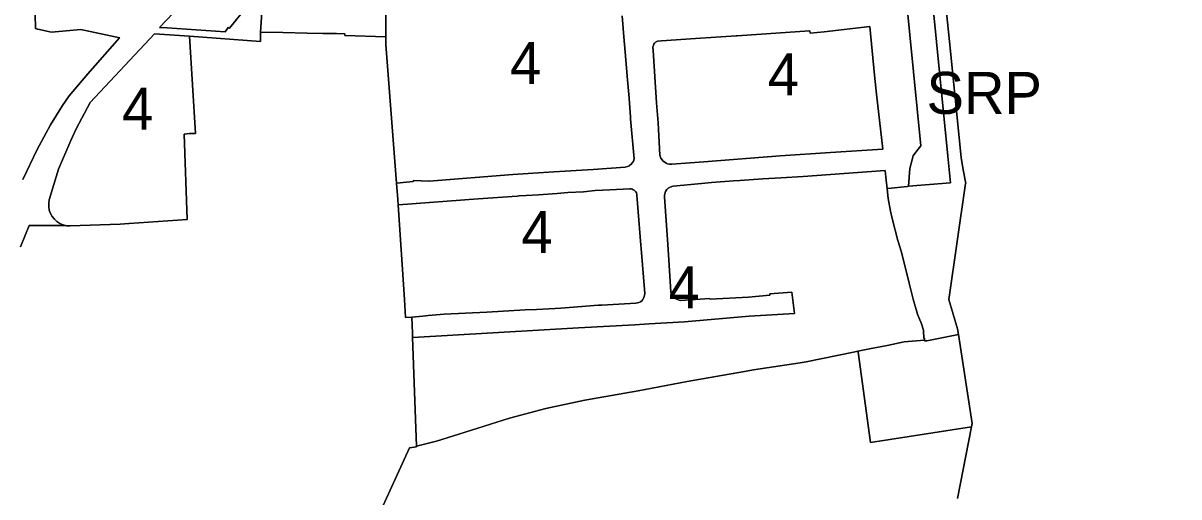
# Model space of a CAD drawing. Extents: x 598968 to 613553, y 4409678 to 4430833.
# Drawn here: x 608291.1 to 608621.6, y 4422787 to 4422922.4 of the extents above; entities that cross this region are included whole.
import ezdxf

# ---------------------------------------------------------------- set-up
doc = ezdxf.new("R2010")
doc.units = 0
for name, color, linetype in [('1', 7, 'Continuous'), ('Sòl Rústic Protegit', 7, 'Continuous'), ('Sòl Rústic Protegit - Alt Nivell de Protecció', 7, 'Continuous'), ('ZONA 4. CASES UNIFAMILIRAS AÏLLADES EN PARCEL.LES', 7, 'Continuous'), ('ZONA 7. CONJUNTS AMB ORDENACIONS ESPECÍFIQUES', 7, 'Continuous')]:
    doc.layers.add(name, color=color, linetype=linetype)

msp = doc.modelspace()

# ---------------------------------------------------------------- linework, layer by layer
at = {"layer": '1'}
for points in [[(608547.9285, 4422961.3311), (608546.5086, 4422975.7385), (608537.7648, 4423065.1674), (608537.7517, 4423065.3011), (608531.4439, 4423064.5896), (608531.3917, 4423064.5837), (608534.3744, 4423029.003), (608538.2644, 4422982.599), (608538.4144, 4422981.609), (608547.8144, 4422887.3509), (608546.6994, 4422885.896), (608545.5844, 4422884.441), (608545.1044, 4422882.651), (608544.6244, 4422880.861), (608544.2491, 4422875.7691), (608544.3024, 4422875.7737), (608556.2586, 4422876.8026), (608555.514, 4422884.3581)], [(608533.2387, 4422921.3944), (608534.5507, 4422907.5591), (608535.1505, 4422902.0549), (608536.9374, 4422886.3608), (608521.9676, 4422885.3806), (608507.6178, 4422884.4504), (608485.7381, 4422882.8001), (608476.6168, 4422882.0778), (608476.5831, 4422882.0793), (608476.5639, 4422882.0778), (608475.8986, 4422882.1079), (608475.3973, 4422882.2257), (608474.9769, 4422882.3951), (608474.5862, 4422882.6308), (608474.1732, 4422882.9108), (608473.4875, 4422883.8095), (608473.1778, 4422884.7083), (608472.7081, 4422893.9109), (608472.2603, 4422899.6385), (608471.2623, 4422914.5777), (608471.2024, 4422915.5847), (608471.2352, 4422915.7523), (608471.3506, 4422916.1027), (608471.4705, 4422916.3517), (608471.6874, 4422916.6514), (608471.9875, 4422916.9373), (608472.4906, 4422917.2093), (608473.6153, 4422917.2892), (608483.3451, 4422917.9894), (608495.025, 4422918.726), (608495.2572, 4422918.7387), (608516.0118, 4422920.1902), (608516.0122, 4422920.1866), (608516.0647, 4422920.1902), (608516.1412, 4422919.5351), (608520.1469, 4422919.9147), (608533.1858, 4422921.3944), (608533.1864, 4422921.3884)], [(608562.2903, 4422807.0676), (608562.4683, 4422807.9862), (608558.5583, 4422833.4004), (608549.5301, 4422831.6402), (608548.8605, 4422831.5831), (608548.8589, 4422831.844), (608542.9891, 4422831.3438), (608538.1692, 4422830.2638), (608533.6192, 4422829.3886), (608529.7979, 4422828.6493), (608529.8443, 4422828.3252), (608533.4425, 4422802.5876)]]:
    msp.add_lwpolyline(points, close=True, dxfattribs=at)
for points in [[(608462.4485, 4422924.517), (608462.8683, 4422918.4791), (608463.2683, 4422914.1192), (608463.9783, 4422906.2193), (608464.3713, 4422900.9706), (608464.462, 4422899.5513), (608464.779, 4422895.5763), (608464.8164, 4422895.0684), (608465.823, 4422883.6558), (608465.6037, 4422882.9778), (608465.3375, 4422882.5515), (608465.0849, 4422882.193), (608464.3883, 4422881.6198), (608463.9383, 4422881.4598), (608463.3127, 4422881.2723), (608454.0982, 4422880.5236), (608442.8982, 4422879.8906), (608431.1287, 4422879.0993), (608407.2221, 4422877.2343), (608407.1893, 4422877.2359), (608407.1693, 4422877.2343), (608402.7906, 4422877.4428), (608402.7383, 4422877.4453), (608402.6716, 4422877.1441), (608400.7461, 4422876.9084), (608397.9668, 4422876.6677), (608397.9145, 4422876.6632), (608397.9058, 4422876.6626), (608397.9061, 4422876.6589), (608398.2273, 4422872.0187), (608398.3349, 4422870.4652), (608398.4062, 4422870.469), (608398.4588, 4422870.473), (608421.2659, 4422872.1893), (608432.4158, 4422872.9595), (608432.9558, 4422873.0195), (608434.9657, 4422873.0995), (608438.4657, 4422873.2996), (608443.7856, 4422873.6996), (608446.9245, 4422874.039), (608451.3854, 4422874.2074), (608454.7356, 4422874.5398), (608458.8855, 4422874.7598), (608464.6054, 4422875.0299), (608464.6267, 4422875.0284), (608464.6583, 4422875.0299), (608464.9819, 4422875.0072), (608465.2972, 4422874.9309), (608465.5955, 4422874.8031), (608465.8683, 4422874.6273), (608466.1079, 4422874.4085), (608466.3075, 4422874.1529), (608466.4618, 4422873.8675), (608466.5663, 4422873.5603), (608466.6183, 4422873.24), (608467.7182, 4422858.9303), (608467.7982, 4422858.0303), (608468.8582, 4422845.1705), (608468.8354, 4422844.7038), (608468.7327, 4422844.2478), (608468.5533, 4422843.8162), (608468.3025, 4422843.4218), (608467.9878, 4422843.0763), (608467.6185, 4422842.79), (608467.2055, 4422842.5713), (608466.761, 4422842.4267), (608466.2983, 4422842.3606), (608456.6184, 4422841.8204), (608455.6485, 4422841.7604), (608444.8585, 4422840.9503), (608443.2385, 4422840.8302), (608437.9187, 4422840.5202), (608434.6486, 4422840.4201), (608423.6989, 4422839.79), (608411.5489, 4422839.1998), (608406.9585, 4422838.8047), (608405.459, 4422838.6797), (608402.3063, 4422838.4053), (608402.4671, 4422833.821), (608402.5106, 4422832.5808), (608402.5858, 4422832.583), (608449.9268, 4422835.2905), (608466.0266, 4422836.1908), (608470.0867, 4422836.4208), (608480.1965, 4422836.991), (608498.6833, 4422838.6509), (608511.6461, 4422839.3914), (608510.9202, 4422845.5134), (608510.9196, 4422845.5175), (608504.6219, 4422845.0291), (608504.6547, 4422844.6335), (608498.5637, 4422844.1263), (608487.5612, 4422843.5209), (608487.5088, 4422843.518), (608487.4843, 4422843.7137), (608487.4838, 4422843.7173), (608479.0831, 4422843.144), (608479.0408, 4422843.1411), (608478.2019, 4422843.3738), (608477.6054, 4422843.7007), (608477.1653, 4422844.0757), (608476.8862, 4422844.3846), (608476.5853, 4422844.8407), (608476.3054, 4422845.5607), (608475.8155, 4422853.2181), (608475.4354, 4422859.1304), (608474.5166, 4422872.7502), (608474.5024, 4422873.1958), (608474.5749, 4422873.6325), (608474.8054, 4422874.2701), (608475.2266, 4422874.8602), (608475.5365, 4422875.2002), (608475.9065, 4422875.4702), (608476.5753, 4422875.7501), (608476.9553, 4422875.8401), (608485.1252, 4422876.6002), (608487.9395, 4422876.8142), (608494.2151, 4422877.3003), (608496.065, 4422877.4403), (608502.605, 4422877.9204), (608507.745, 4422878.1805), (608514.2001, 4422878.6098), (608537.5831, 4422880.2419), (608537.5835, 4422880.2383), (608537.6361, 4422880.2419), (608537.7947, 4422878.3808), (608538.1775, 4422875.0574), (608538.3058, 4422875.0814), (608538.3576, 4422875.091), (608543.9569, 4422875.7394), (608544.302, 4422875.7691), (608544.3024, 4422875.7737), (608544.2491, 4422875.7691), (608544.6244, 4422880.861), (608545.1044, 4422882.651), (608545.5844, 4422884.441), (608546.6994, 4422885.896), (608547.8144, 4422887.3509), (608538.4144, 4422981.609)], [(608355.4227, 4422927.4665), (608350.1696, 4422920.9573), (608350.1343, 4422920.9792), (608349.7996, 4422921.1873), (608349.7839, 4422921.1642), (608348.9496, 4422919.9373), (608348.899, 4422919.9407), (608348.8967, 4422919.9373), (608332.3169, 4422921.037), (608330.1469, 4422921.187), (608337.9668, 4422929.417)], [(608290.4082, 4422858.4275), (608292.9139, 4422864.5285), (608303.2746, 4422864.5841), (608302.5903, 4422864.7458), (608301.6678, 4422865.134), (608300.8224, 4422865.6699), (608300.0774, 4422866.3384), (608299.4534, 4422867.121), (608298.9678, 4422867.9962), (608298.6339, 4422868.9398), (608298.4609, 4422869.9257), (608298.4537, 4422870.9266), (608298.6124, 4422871.9149), (608301.2872, 4422880.6173), (608304.7483, 4422888.8976), (608306.3072, 4422892.1972), (608310.3171, 4422899.6671), (608328.6769, 4422919.367), (608328.7265, 4422919.3635), (608338.6968, 4422918.6572), (608359.0461, 4422917.1721), (608358.9945, 4422919.4121), (608358.9858, 4422919.7871), (608358.9866, 4422919.7986), (608359.4565, 4422926.9773)], [(608294.6181, 4422924.8579), (608294.6658, 4422920.8153), (608295.2778, 4422920.6838), (608295.318, 4422920.6752), (608299.2223, 4422919.8364), (608299.2373, 4422919.8332), (608307.6409, 4422920.544), (608307.6786, 4422920.5472), (608318.7969, 4422918.2138), (608318.7484, 4422918.1591), (608318.7383, 4422918.1476), (608309.6471, 4422907.8839), (608304.3472, 4422901.654), (608302.4273, 4422898.884), (608299.0056, 4422893.325), (608295.1375, 4422886.3143), (608291.0975, 4422877.7145)], [(608385.4968, 4422765.8293), (608401.5662, 4422801.0604), (608403.6062, 4422801.3404), (608403.5998, 4422801.5233), (608402.5106, 4422832.5808), (608402.4671, 4422833.821), (608402.3063, 4422838.4053), (608402.3061, 4422838.4098), (608402.301, 4422838.4094), (608400.4635, 4422838.3022), (608400.2089, 4422843.3906), (608398.3349, 4422870.4652), (608398.2273, 4422872.0187), (608397.9061, 4422876.6589), (608397.9058, 4422876.6626), (608394.8261, 4422916.3081), (608394.8261, 4422918.498), (608383.1063, 4422918.8379), (608383.113, 4422919.3575), (608383.0881, 4422919.3579), (608380.7856, 4422919.3876), (608376.8177, 4422919.4723), (608372.3464, 4422919.5677), (608365.3974, 4422919.7017), (608359.0357, 4422919.7978), (608358.9866, 4422919.7986), (608358.9858, 4422919.7871), (608358.9945, 4422919.4121), (608359.0461, 4422917.1721), (608338.6968, 4422918.6572), (608340.3968, 4422890.8377), (608338.7077, 4422890.8202), (608337.2222, 4422890.6415), (608338.0472, 4422866.2807), (608338.0364, 4422866.2799), (608338.0368, 4422866.2682), (608321.497, 4422865.1579), (608321.3499, 4422865.1523), (608318.9074, 4422864.9709), (608304.5632, 4422864.4502), (608303.9167, 4422864.4926), (608303.5644, 4422864.5157), (608303.2746, 4422864.5841), (608292.9139, 4422864.5285), (608290.4082, 4422858.4275)]]:
    msp.add_lwpolyline(points, dxfattribs=at)
at = {"layer": 'Sòl Rústic Protegit'}
for points in [[(608547.9285, 4422961.3311), (608555.514, 4422884.3581), (608556.2586, 4422876.8026), (608544.3024, 4422875.7737), (608544.302, 4422875.7691), (608543.9569, 4422875.7394), (608538.3576, 4422875.091), (608538.3058, 4422875.0814), (608538.1775, 4422875.0574), (608538.4446, 4422872.2811), (608539.1345, 4422868.7012), (608539.5645, 4422866.6012), (608541.2395, 4422860.299), (608542.2446, 4422856.9514), (608544.4646, 4422848.0416), (608545.5746, 4422843.4817), (608546.8445, 4422839.2718), (608548.0244, 4422836.4819), (608548.5845, 4422834.662), (608548.6703, 4422832.3154), (608548.8408, 4422832.3367), (608548.8589, 4422831.844), (608548.8605, 4422831.5831), (608549.5301, 4422831.6402), (608558.5583, 4422833.4004), (608558.3007, 4422835.075), (608555.8003, 4422843.41), (608560.5929, 4422876.5416), (608560.5849, 4422876.5896), (608560.6859, 4422876.5962), (608559.9375, 4422880.474), (608559.3425, 4422884.043), (608556.0085, 4422917.1748), (608554.3995, 4422932.8886)], [(608558.3051, 4422786.51), (608562.2903, 4422807.0676), (608533.4425, 4422802.5876), (608529.8443, 4422828.3252), (608529.7979, 4422828.6493), (608529.4416, 4422828.5804), (608528.5795, 4422828.4136), (608515.0298, 4422825.5732), (608513.3099, 4422825.3132), (608499.9358, 4422823.3511), (608497.3503, 4422822.8828), (608480.9505, 4422819.9624), (608467.0189, 4422817.3176), (608451.7413, 4422814.6218), (608440.5915, 4422812.2715), (608430.2118, 4422809.5113), (608415.7173, 4422804.9685), (608409.3122, 4422802.961), (608407.4591, 4422802.4946), (608403.5998, 4422801.5233), (608403.6062, 4422801.3404), (608401.5662, 4422801.0604), (608385.4968, 4422765.8293)]]:
    msp.add_lwpolyline(points, dxfattribs=at)
at = {"layer": 'Sòl Rústic Protegit - Alt Nivell de Protecció'}
for points in [[(608874.5551, 4422836.0102), (608803.9301, 4422846.5102), (608768.5551, 4422892.0102), (608692.8051, 4422892.0102), (608642.3051, 4422942.5102), (608637.7427, 4422943.5102), (608553.9005, 4422959.866), (608551.7001, 4422960.2952), (608554.3995, 4422932.8886), (608556.0085, 4422917.1748), (608559.3425, 4422884.043), (608559.9375, 4422880.474), (608560.6859, 4422876.5962), (608560.5849, 4422876.5896), (608560.5929, 4422876.5416), (608555.8003, 4422843.41), (608558.3007, 4422835.075), (608558.5583, 4422833.4004), (608562.4683, 4422807.9862), (608562.2903, 4422807.0676), (608558.3051, 4422786.51)], [(608291.0975, 4422877.7145), (608295.1375, 4422886.3143), (608299.0056, 4422893.325), (608302.4273, 4422898.884), (608304.3472, 4422901.654), (608309.6471, 4422907.8839), (608318.7383, 4422918.1476), (608318.7484, 4422918.1591), (608318.7969, 4422918.2138), (608307.6786, 4422920.5472), (608307.6409, 4422920.544), (608299.2373, 4422919.8332), (608299.2223, 4422919.8364), (608295.318, 4422920.6752), (608295.2778, 4422920.6838), (608294.6658, 4422920.8153), (608294.6181, 4422924.8579)]]:
    msp.add_lwpolyline(points, dxfattribs=at)
at = {"layer": 'ZONA 4. CASES UNIFAMILIRAS AÏLLADES EN PARCEL.LES'}
msp.add_lwpolyline([(608394.9578, 4422933.3923), (608394.8324, 4422919.1289), (608394.8261, 4422918.498), (608394.8261, 4422916.3081), (608397.9058, 4422876.6626), (608397.9145, 4422876.6632), (608397.9668, 4422876.6677), (608400.7461, 4422876.9084), (608402.6716, 4422877.1441), (608402.7383, 4422877.4453), (608402.7906, 4422877.4428), (608407.1693, 4422877.2343), (608407.1893, 4422877.2359), (608407.2221, 4422877.2343), (608431.1287, 4422879.0993), (608442.8982, 4422879.8906), (608454.0982, 4422880.5236), (608463.3127, 4422881.2723), (608463.9383, 4422881.4598), (608464.3883, 4422881.6198), (608465.0849, 4422882.193), (608465.3375, 4422882.5515), (608465.6037, 4422882.9778), (608465.823, 4422883.6558), (608464.8164, 4422895.0684), (608464.779, 4422895.5763), (608464.462, 4422899.5513), (608464.3713, 4422900.9706), (608463.9783, 4422906.2193), (608463.2683, 4422914.1192), (608462.8683, 4422918.4791), (608462.4485, 4422924.517)], dxfattribs=at)
for points in [[(608338.6968, 4422918.6572), (608328.7265, 4422919.3635), (608328.6769, 4422919.367), (608310.3171, 4422899.6671), (608306.3072, 4422892.1972), (608304.7483, 4422888.8976), (608301.2872, 4422880.6173), (608298.6124, 4422871.9149), (608298.4537, 4422870.9266), (608298.4609, 4422869.9257), (608298.6339, 4422868.9398), (608298.9678, 4422867.9962), (608299.4534, 4422867.121), (608300.0774, 4422866.3384), (608300.8224, 4422865.6699), (608301.6678, 4422865.134), (608302.5903, 4422864.7458), (608303.2746, 4422864.5841), (608303.5644, 4422864.5157), (608303.9167, 4422864.4926), (608304.5632, 4422864.4502), (608318.9074, 4422864.9709), (608321.3499, 4422865.1523), (608321.497, 4422865.1579), (608338.0368, 4422866.2682), (608338.0364, 4422866.2799), (608338.0472, 4422866.2807), (608337.2222, 4422890.6415), (608338.7077, 4422890.8202), (608340.3968, 4422890.8377)], [(608533.2387, 4422921.3944), (608533.1864, 4422921.3884), (608533.1858, 4422921.3944), (608520.1469, 4422919.9147), (608516.1412, 4422919.5351), (608516.0647, 4422920.1902), (608516.0122, 4422920.1866), (608516.0118, 4422920.1902), (608495.2572, 4422918.7387), (608495.025, 4422918.726), (608483.3451, 4422917.9894), (608473.6153, 4422917.2892), (608472.4906, 4422917.2093), (608471.9875, 4422916.9373), (608471.6874, 4422916.6514), (608471.4705, 4422916.3517), (608471.3506, 4422916.1027), (608471.2352, 4422915.7523), (608471.2024, 4422915.5847), (608471.2623, 4422914.5777), (608472.2603, 4422899.6385), (608472.7081, 4422893.9109), (608473.1778, 4422884.7083), (608473.4875, 4422883.8095), (608474.1732, 4422882.9108), (608474.5862, 4422882.6308), (608474.9769, 4422882.3951), (608475.3973, 4422882.2257), (608475.8986, 4422882.1079), (608476.5639, 4422882.0778), (608476.5831, 4422882.0793), (608476.6168, 4422882.0778), (608485.7381, 4422882.8001), (608507.6178, 4422884.4504), (608521.9676, 4422885.3806), (608536.9374, 4422886.3608), (608535.1505, 4422902.0549), (608534.5507, 4422907.5591)], [(608538.1775, 4422875.0574), (608537.7947, 4422878.3808), (608537.6361, 4422880.2419), (608537.5835, 4422880.2383), (608537.5831, 4422880.2419), (608514.2001, 4422878.6098), (608507.745, 4422878.1805), (608502.605, 4422877.9204), (608496.065, 4422877.4403), (608494.2151, 4422877.3003), (608487.9395, 4422876.8142), (608485.1252, 4422876.6002), (608476.9553, 4422875.8401), (608476.5753, 4422875.7501), (608475.9065, 4422875.4702), (608475.5365, 4422875.2002), (608475.2266, 4422874.8602), (608474.8054, 4422874.2701), (608474.5749, 4422873.6325), (608474.5024, 4422873.1958), (608474.5166, 4422872.7502), (608475.4354, 4422859.1304), (608475.8155, 4422853.2181), (608476.3054, 4422845.5607), (608476.5853, 4422844.8407), (608476.8862, 4422844.3846), (608477.1653, 4422844.0757), (608477.6054, 4422843.7007), (608478.2019, 4422843.3738), (608479.0408, 4422843.1411), (608479.0831, 4422843.144), (608487.4838, 4422843.7173), (608487.4843, 4422843.7137), (608487.5088, 4422843.518), (608487.5612, 4422843.5209), (608498.5637, 4422844.1263), (608504.6547, 4422844.6335), (608504.6219, 4422845.0291), (608510.9196, 4422845.5175), (608510.9202, 4422845.5134), (608511.6461, 4422839.3914), (608498.6833, 4422838.6509), (608480.1965, 4422836.991), (608470.0867, 4422836.4208), (608466.0266, 4422836.1908), (608449.9268, 4422835.2905), (608402.5858, 4422832.583), (608402.5106, 4422832.5808), (608403.5998, 4422801.5233), (608407.4591, 4422802.4946), (608409.3122, 4422802.961), (608415.7173, 4422804.9685), (608430.2118, 4422809.5113), (608440.5915, 4422812.2715), (608451.7413, 4422814.6218), (608467.0189, 4422817.3176), (608480.9505, 4422819.9624), (608497.3503, 4422822.8828), (608499.9358, 4422823.3511), (608513.3099, 4422825.3132), (608515.0298, 4422825.5732), (608528.5795, 4422828.4136), (608529.4416, 4422828.5804), (608529.7979, 4422828.6493), (608533.6192, 4422829.3886), (608538.1692, 4422830.2638), (608542.9891, 4422831.3438), (608548.8589, 4422831.844), (608548.8408, 4422832.3367), (608548.6703, 4422832.3154), (608548.5845, 4422834.662), (608548.0244, 4422836.4819), (608546.8445, 4422839.2718), (608545.5746, 4422843.4817), (608544.4646, 4422848.0416), (608542.2446, 4422856.9514), (608541.2395, 4422860.299), (608539.5645, 4422866.6012), (608539.1345, 4422868.7012), (608538.4446, 4422872.2811)], [(608402.3063, 4422838.4053), (608405.459, 4422838.6797), (608406.9585, 4422838.8047), (608411.5489, 4422839.1998), (608423.6989, 4422839.79), (608434.6486, 4422840.4201), (608437.9187, 4422840.5202), (608443.2385, 4422840.8302), (608444.8585, 4422840.9503), (608455.6485, 4422841.7604), (608456.6184, 4422841.8204), (608466.2983, 4422842.3606), (608466.761, 4422842.4267), (608467.2055, 4422842.5713), (608467.6185, 4422842.79), (608467.9878, 4422843.0763), (608468.3025, 4422843.4218), (608468.5533, 4422843.8162), (608468.7327, 4422844.2478), (608468.8354, 4422844.7038), (608468.8582, 4422845.1705), (608467.7982, 4422858.0303), (608467.7182, 4422858.9303), (608466.6183, 4422873.24), (608466.5663, 4422873.5603), (608466.4618, 4422873.8675), (608466.3075, 4422874.1529), (608466.1079, 4422874.4085), (608465.8683, 4422874.6273), (608465.5955, 4422874.8031), (608465.2972, 4422874.9309), (608464.9819, 4422875.0072), (608464.6583, 4422875.0299), (608464.6267, 4422875.0284), (608464.6054, 4422875.0299), (608458.8855, 4422874.7598), (608454.7356, 4422874.5398), (608451.3854, 4422874.2074), (608446.9245, 4422874.039), (608443.7856, 4422873.6996), (608438.4657, 4422873.2996), (608434.9657, 4422873.0995), (608432.9558, 4422873.0195), (608432.4158, 4422872.9595), (608421.2659, 4422872.1893), (608398.4588, 4422870.473), (608398.4062, 4422870.469), (608398.3349, 4422870.4652), (608400.2089, 4422843.3906), (608400.4635, 4422838.3022), (608402.301, 4422838.4094), (608402.3061, 4422838.4098)]]:
    msp.add_lwpolyline(points, close=True, dxfattribs=at)
at = {"layer": 'ZONA 7. CONJUNTS AMB ORDENACIONS ESPECÍFIQUES'}
msp.add_lwpolyline([(608394.9578, 4422933.3923), (608394.9581, 4422933.4465), (608383.559, 4422934.4701), (608383.5062, 4422934.4749), (608383.4187, 4422930.6907), (608382.3279, 4422930.6779), (608382.3063, 4422930.6776), (608362.7494, 4422930.8369), (608362.6965, 4422930.8373), (608362.7206, 4422929.4273), (608359.4565, 4422926.9773), (608358.9866, 4422919.7986), (608359.0357, 4422919.7978), (608365.3974, 4422919.7017), (608372.3464, 4422919.5677), (608376.8177, 4422919.4723), (608380.7856, 4422919.3876), (608383.0881, 4422919.3579), (608383.113, 4422919.3575), (608383.1063, 4422918.8379), (608394.8261, 4422918.498), (608394.8324, 4422919.1289)], close=True, dxfattribs=at)
msp.add_lwpolyline([(608337.9668, 4422929.417), (608330.1469, 4422921.187), (608332.3169, 4422921.037), (608348.8967, 4422919.9373), (608348.899, 4422919.9407), (608348.9496, 4422919.9373), (608349.7839, 4422921.1642), (608349.7996, 4422921.1873), (608350.1343, 4422920.9792), (608350.1696, 4422920.9573), (608355.4227, 4422927.4665)], dxfattribs=at)

# ---------------------------------------------------------------- texts
at = {"layer": 'Sòl Rústic Protegit'}
msp.add_text('SRP', height=12, dxfattribs=at).set_placement((608549.4317, 4422896.4571))
at = {"layer": 'ZONA 4. CASES UNIFAMILIRAS AÏLLADES EN PARCEL.LES'}
for p in [(608430.3246, 4422905.0274), (608504.0699, 4422901.7361), (608319.4253, 4422891.9086), (608433.5965, 4422856.6661), (608475.6848, 4422840.8826)]:
    msp.add_text('4', height=12, dxfattribs=at).set_placement(p)

doc.saveas('drawing.dxf')
